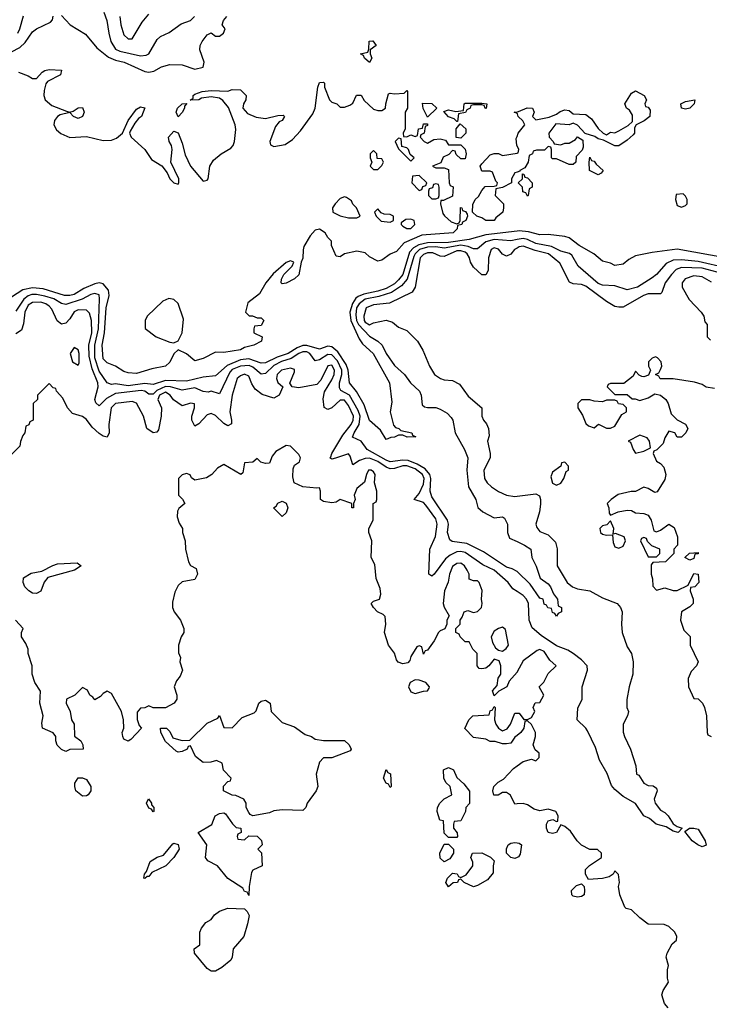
# Model space of a CAD drawing. Header units: inches. Extents: x 2380053 to 2584298, y 380219 to 546618.
# Tile 395 of 656: x 2547609 to 2550924, y 410784 to 415514. Entities that reach past the tile are written whole.
import ezdxf

# ---------------------------------------------------------------- set-up
doc = ezdxf.new("R2010")
doc.units = ezdxf.units.IN
doc.header["$MEASUREMENT"] = 0
doc.layers.add('C5441', color=7, linetype='Continuous')
doc.layers.add('C5451', color=7, linetype='Continuous')

msp = doc.modelspace()

# ---------------------------------------------------------------- linework, layer by layer
at = {"layer": 'C5441', "color": 2}
for points, elevation in [([(2547483.8, 415316.2), (2547610, 415380.4), (2547635.5, 415404.5), (2547670, 415456.3), (2547690, 415470.6), (2547757, 415503), (2547766, 415514), (2547770, 415531.3)], 18), ([(2547599.5, 415450), (2547609.6, 415470), (2547626.5, 415533.5)], 22), ([(2547810, 415534.8), (2547851.3, 415490), (2547925.2, 415445.2), (2547979.9, 415379.9), (2548035.1, 415335.1), (2548070, 415319.6), (2548110.2, 415310.2), (2548210, 415265.3), (2548230, 415262.4), (2548253, 415267), (2548290, 415288), (2548330, 415299.3), (2548390, 415297.3), (2548450, 415277.3), (2548490, 415286), (2548495.1, 415310), (2548475.1, 415370), (2548476, 415390), (2548485.2, 415410), (2548510, 415441), (2548530, 415451), (2548550, 415434.8), (2548570, 415434.8), (2548589, 415450), (2548596, 415470), (2548582, 415490), (2548588.7, 415510), (2548604, 415530)], 18), ([(2548012.7, 415550), (2548028.4, 415510), (2548036.5, 415450), (2548047, 415410), (2548070, 415372.7), (2548090, 415362.8), (2548190, 415341.3), (2548216.3, 415343.7), (2548230, 415350.8), (2548270, 415418.8), (2548286.2, 415433.8), (2548327.2, 415452.8), (2548384.8, 415495.2), (2548430, 415511), (2548449, 415530)], 22), ([(2548090.5, 415529.5), (2548094.9, 415490), (2548110, 415441), (2548130, 415422.8), (2548150, 415422.8), (2548197.5, 415502.5), (2548230, 415541)], 26), ([(2547602.8, 415262.8), (2547650, 415244.7), (2547670, 415231.3), (2547690, 415231.3), (2547717.2, 415262.8), (2547730, 415271), (2547750, 415274.8), (2547810, 415271.3), (2547804.7, 415250), (2547742.8, 415217.2), (2547734.2, 415205.8), (2547726, 415174), (2547725.5, 415150), (2547730.7, 415130), (2547762.8, 415102.8), (2547834.4, 415074.4), (2547850, 415070.8), (2547865.6, 415074.4), (2547890, 415091), (2547910, 415092), (2547918, 415070), (2547911.3, 415050), (2547890, 415039), (2547868, 415050), (2547850, 415068), (2547802.5, 415057.5), (2547790, 415049.2), (2547776.3, 415030), (2547773, 415010), (2547784.9, 414984.9), (2547807.2, 414967.2), (2547850, 414948.5), (2547930, 414953.4), (2548010, 414934), (2548050, 414936), (2548074.2, 414945.8), (2548102.9, 414970), (2548129.5, 415030.5), (2548170, 415084.7), (2548190, 415096), (2548210, 415091.3), (2548194.8, 415050), (2548179.8, 415040.2), (2548162, 415018), (2548140.4, 414979.6), (2548136.3, 414970), (2548144.9, 414950), (2548210.4, 414890), (2548242.9, 414842.9), (2548292.5, 414812.5), (2548318, 414778), (2548331, 414750), (2548350, 414731), (2548370, 414724.7), (2548374, 414730), (2548374.5, 414750), (2548336, 414830), (2548342, 414890), (2548339.3, 414910), (2548326.6, 414930), (2548323.7, 414950), (2548350, 414978.8), (2548370.7, 414970.7), (2548390, 414922), (2548404.7, 414864.7), (2548430, 414811), (2548490, 414738.8), (2548510, 414742.8), (2548515.1, 414750), (2548522.9, 414810), (2548541, 414839), (2548577, 414870), (2548623.1, 414896.9), (2548635.1, 414910), (2548642, 414930), (2548647.3, 414987.3), (2548645.1, 415010), (2548611.9, 415091.9), (2548585.4, 415125.4), (2548570, 415137.2), (2548530, 415144.5), (2548482.8, 415137.2), (2548470, 415129.4), (2548428, 415128), (2548442, 415138), (2548442, 415150), (2548450, 415156), (2548486, 415170), (2548530, 415174.9), (2548609.3, 415170.7), (2548630, 415178.8), (2548670, 415178), (2548698, 415150), (2548696, 415130), (2548684.7, 415110), (2548681, 415090), (2548703.7, 415063.7), (2548746.3, 415046.3), (2548790, 415040.4), (2548850, 415054.8), (2548875.3, 415055.3), (2548882, 415050), (2548871, 415030), (2548856.8, 415023.2), (2548839.3, 415000.7), (2548810.6, 414930), (2548814, 414914), (2548830, 414905.5), (2548885.1, 414914.9), (2548921, 414939), (2548958.9, 414981.1), (2549018.6, 415061.4), (2549029.3, 415090), (2549042, 415190), (2549050, 415212), (2549070, 415214), (2549074, 415210), (2549074, 415190), (2549098, 415130), (2549110, 415118), (2549134, 415110), (2549150, 415094), (2549170, 415094), (2549196.4, 415103.6), (2549210, 415114), (2549228.8, 415151.1), (2549250, 415152), (2549265.4, 415125.4), (2549310, 415084.7), (2549330, 415078), (2549350, 415078), (2549368, 415090), (2549368.7, 415110), (2549382, 415158), (2549390, 415162), (2549410, 415158), (2549458, 415162), (2549470, 415174), (2549474, 415170), (2549474, 415090), (2549462, 415070), (2549462, 414990), (2549452, 414970), (2549454, 414954), (2549470, 414952), (2549490, 414962), (2549510, 414954), (2549522, 414958), (2549526, 414990), (2549546, 414994), (2549550, 415014), (2549570, 415014), (2549570, 415006), (2549558, 415002), (2549554, 414970), (2549538, 414962), (2549534, 414950), (2549554, 414930), (2549570, 414922), (2549600.4, 414939.6), (2549630, 414942), (2549655.3, 414935.3), (2549670, 414914), (2549730, 414914), (2549750, 414892), (2549756, 414870), (2549750, 414846), (2549730, 414846), (2549707.3, 414867.3), (2549702, 414882), (2549690, 414886), (2549672.7, 414867.3), (2549645.4, 414854.6), (2549632.7, 414827.3), (2549594, 414810), (2549610, 414802), (2549650, 414802), (2549670, 414794), (2549674, 414730), (2549678, 414718), (2549692, 414712), (2549690, 414666), (2549646, 414646), (2549634, 414646), (2549632, 414630), (2549643.6, 414583.6), (2549651.3, 414571.3), (2549683.6, 414543.6), (2549710, 414534), (2549722, 414538), (2549726, 414550), (2549727.3, 414612.7), (2549734, 414610), (2549738, 414598), (2549752.7, 414592.7), (2549759.6, 414579.6), (2549762, 414570), (2549754, 414550), (2549738, 414542), (2549734, 414530), (2549714, 414526), (2549712, 414510), (2549692, 414490), (2549541.4, 414478.6), (2549457.3, 414442.7), (2549419.8, 414400.2), (2549390, 414388.7), (2549350, 414359), (2549330, 414354), (2549290, 414375.3), (2549270, 414394), (2549230, 414402), (2549171, 414389), (2549150, 414375.3), (2549130, 414378), (2549108, 414430), (2549108, 414450), (2549090, 414468), (2549078, 414490), (2549050, 414508), (2549030, 414504), (2549004.5, 414475.5), (2548975.3, 414424.7), (2548970.9, 414409.1), (2548970.7, 414369.3), (2548962, 414350), (2548950, 414288), (2548930.7, 414269.3), (2548890, 414248.7), (2548870, 414246), (2548866, 414250), (2548867.3, 414267.3), (2548878, 414290), (2548918, 414330), (2548926, 414350), (2548910, 414355.3), (2548890, 414348), (2548827.1, 414292.9), (2548791.3, 414250), (2548762, 414198), (2548705.4, 414154.6), (2548694, 414110), (2548712, 414092), (2548728, 414092), (2548750, 414082), (2548770, 414082), (2548782, 414070), (2548770, 414046), (2548738, 414042), (2548734, 414030), (2548734, 414010), (2548774, 413990), (2548772, 413970), (2548734, 413950), (2548690, 413939), (2548670, 413927.8), (2548590, 413915.3), (2548550, 413917.2), (2548490, 413886), (2548450, 413875.3), (2548410, 413909.2), (2548370, 413928.7), (2548350, 413908.7), (2548330, 413869), (2548310, 413849.2), (2548243.4, 413836.6), (2548170, 413815.1), (2548130, 413818), (2548110, 413824.5), (2548070, 413849.4), (2548030, 413866.6), (2548010, 413885.2), (2548004.5, 413950), (2548016.4, 414010), (2548023.8, 414130), (2548039.2, 414190), (2548035.7, 414215.7), (2548010, 414245.1), (2547990, 414249.8), (2547970, 414245.3), (2547916.4, 414223.6), (2547870, 414193.7), (2547850, 414188.9), (2547824, 414190), (2547721.2, 414221.2), (2547670, 414226.2), (2547623, 414217), (2547570, 414182)], 14), ([(2550000, 415063), (2549986, 415070), (2550000, 415071.8)], 14), ([(2550000, 414907.8), (2549999, 414910), (2549996.4, 414943.6), (2550000, 414953.5)], 14), ([(2550000, 414781.3), (2549990, 414778), (2549974, 414750), (2549974, 414730), (2549930, 414708), (2549898, 414702), (2549894, 414670), (2549934, 414630), (2549934, 414610), (2549932, 414590), (2549898, 414562), (2549890, 414549.2), (2549849.5, 414549.5), (2549830, 414562), (2549806, 414570), (2549786, 414590), (2549787.3, 414627.3), (2549798, 414650), (2549814.6, 414665.4), (2549830, 414694), (2549847.3, 414712.7), (2549890, 414714), (2549902, 414718), (2549906, 414730), (2549898, 414738), (2549882, 414782), (2549870, 414786), (2549830, 414786), (2549822, 414810), (2549830, 414822), (2549870, 414864.7), (2549890, 414871.3), (2549910, 414871.3), (2549930, 414862), (2550000, 414873.1)], 14), ([(2550000, 414499.1), (2549850, 414480.7), (2549770, 414457.6), (2549670, 414444.2), (2549570, 414442.9), (2549527.1, 414432.9), (2549501.8, 414418.2), (2549483.2, 414396.8), (2549450.3, 414290.3), (2549430, 414263.9), (2549410, 414246), (2549370, 414223.7), (2549330.1, 414209.9), (2549263.5, 414196.5), (2549235.4, 414184.6), (2549224.2, 414175.8), (2549208.7, 414151.3), (2549195.5, 414110), (2549200.2, 414070), (2549241.3, 413981.3), (2549257.4, 413957.4), (2549308, 413910), (2549387.3, 413770), (2549397.3, 413677.3), (2549390.6, 413630), (2549406, 413566), (2549415.3, 413555.3), (2549432, 413550), (2549441, 413541), (2549494, 413530), (2549498, 413518), (2549514, 413510), (2549471.2, 413508.9), (2549450, 413518), (2549430, 413518), (2549410, 413508), (2549392.7, 413507.3), (2549370, 413498), (2549342.7, 413542.7), (2549290, 413589.3), (2549264.4, 413664.4), (2549228.1, 413728.1), (2549193.6, 413770), (2549187.2, 413830), (2549178.1, 413858.1), (2549138.8, 413918.8), (2549110, 413942), (2549090, 413945.3), (2549050, 413931.5), (2548990, 413949.1), (2548970, 413948.4), (2548942.2, 413937.8), (2548898.7, 413910), (2548847.3, 413892.7), (2548790, 413865.6), (2548770, 413863.9), (2548710, 413884.5), (2548670, 413880.2), (2548606.9, 413853.1), (2548550, 413804.2), (2548490, 413797.6), (2548410, 413777.2), (2548310, 413780.3), (2548250, 413762.2), (2548210, 413767.2), (2548130, 413755.8), (2548070, 413764.4), (2548050, 413762.4), (2548030, 413769.3), (2547990, 413825.1), (2547969.3, 413890), (2547970.6, 413950), (2547987.8, 414030), (2547993.1, 414173.1), (2547990, 414192.7), (2547970, 414198.9), (2547950, 414194.5), (2547908.7, 414171.3), (2547830, 414146), (2547810, 414150.9), (2547773.2, 414173.2), (2547730, 414186.9), (2547690, 414194.5), (2547666.6, 414193.4), (2547650, 414188), (2547627.8, 414172.2), (2547590, 414113.6)], 18), ([(2550000, 414457.6), (2549970, 414451.8), (2549890, 414458.1), (2549850, 414447), (2549810, 414414), (2549790, 414414), (2549764.7, 414424.7), (2549730, 414430.4), (2549650, 414417.5), (2549610, 414422.8), (2549570, 414421.2), (2549530.3, 414410), (2549509.6, 414390.3), (2549503.1, 414376.9), (2549471.9, 414268.1), (2549444.6, 414235.4), (2549395.6, 414204.4), (2549336.1, 414183.9), (2549270, 414171.7), (2549240.2, 414150), (2549228.8, 414130), (2549224.3, 414095.7), (2549228.8, 414070), (2549238.4, 414050), (2549290, 413994.3), (2549330.3, 413970.3), (2549351.5, 413951.5), (2549370.4, 413910), (2549410, 413853.4), (2549458.8, 413810), (2549487.3, 413770), (2549530.7, 413730), (2549538.8, 413710), (2549544, 413664), (2549554.8, 413654.8), (2549570, 413650.8), (2549610, 413650.6), (2549630, 413643.8), (2549664.2, 413624.2), (2549683.4, 413603.4), (2549690.5, 413590), (2549702, 413530), (2549747, 413450), (2549763.7, 413410), (2549758.8, 413350), (2549766.7, 413270), (2549802, 413210), (2549810.6, 413170.6), (2549836, 413150), (2549890, 413120.7), (2549930, 413126), (2549939.1, 413119.1), (2549953.4, 413090), (2549954, 413050), (2549963.8, 413023.8), (2550000, 413006.8)], 22), ([(2550000, 414417.4), (2549988, 414410), (2549970, 414388.7), (2549950, 414379), (2549930, 414388.7), (2549910, 414411.8), (2549890, 414417.6), (2549874.8, 414410), (2549863, 414370), (2549861, 414310), (2549850, 414288), (2549830, 414288.7), (2549790, 414325.2), (2549775.6, 414350), (2549771.2, 414370), (2549759.7, 414390), (2549750, 414397.6), (2549730, 414404.1), (2549710, 414404.4), (2549650, 414376.9), (2549630, 414378.9), (2549595, 414395), (2549570, 414394.6), (2549550, 414386.6), (2549533.4, 414370), (2549510.4, 414229.6), (2549494.9, 414205.1), (2549386.7, 414153.3), (2549310, 414145.1), (2549274, 414130), (2549263.7, 414090), (2549264.6, 414070), (2549270, 414061.6), (2549291.1, 414048.9), (2549310, 414057.3), (2549370.7, 414070.7), (2549401.4, 414061.4), (2549430, 414038), (2549470, 414022), (2549522, 413970), (2549546.4, 413926.4), (2549578.8, 413850), (2549602.8, 413810), (2549632, 413790), (2549650, 413784), (2549690, 413780.7), (2549723.5, 413763.5), (2549765.2, 413705.2), (2549831.3, 413650), (2549831.3, 413610), (2549838, 413590), (2549853.2, 413573.2), (2549862.8, 413550), (2549865.4, 413514.6), (2549858, 413490), (2549870.8, 413430), (2549870.8, 413410), (2549840.7, 413350), (2549843, 413310), (2549855.5, 413290), (2549877.3, 413270), (2549910, 413248), (2549950, 413230.5), (2549990, 413223.7), (2550000, 413224.9)], 26), ([(2550000, 412863.7), (2549976.6, 412876.6), (2549950, 412883.6), (2549838, 412958), (2549757.8, 412997.8), (2549688, 413008), (2549676.2, 413016.2), (2549665.4, 413050), (2549669.7, 413090), (2549665.1, 413110), (2549590, 413222.7), (2549581.5, 413250), (2549585, 413310), (2549581.2, 413330), (2549557.4, 413357.4), (2549519.8, 413379.8), (2549476.9, 413396.9), (2549450, 413398.7), (2549390, 413389.8), (2549370, 413397.7), (2549279.3, 413450), (2549249.7, 413489.7), (2549208.5, 413508.4), (2549216.4, 413530), (2549241.2, 413570), (2549246.3, 413610), (2549236.8, 413636.8), (2549193.8, 413710), (2549152.2, 413732.2), (2549145.5, 413745.5), (2549147, 413770), (2549157.7, 413810), (2549157, 413830), (2549136.2, 413876.2), (2549110, 413903.7), (2549090, 413905.3), (2549050, 413880.4), (2549030, 413876.2), (2549003.1, 413910), (2548990, 413918.2), (2548970, 413919.5), (2548950, 413911.3), (2548913.8, 413886.2), (2548868.2, 413871.8), (2548830, 413852.9), (2548790, 413815.1), (2548770, 413811.3), (2548730, 413844.5), (2548712.7, 413852.7), (2548669.6, 413850.4), (2548630, 413833.2), (2548618.6, 413821.4), (2548570, 413717.2), (2548530, 413729.3), (2548514.4, 413725.6), (2548490, 413728.2), (2548450, 413745.3), (2548390, 413734.5), (2548333.2, 413750), (2548310, 413751.8), (2548267.6, 413732.4), (2548250, 413715.6), (2548230, 413715.8), (2548210.5, 413730.5), (2548192.2, 413732.2), (2548070, 413718.8), (2548025.4, 413694.6), (2547990, 413659.3), (2547974, 413674), (2547969.7, 413690), (2547985.6, 413750), (2547985, 413770), (2547956.7, 413836.7), (2547942.8, 413897.2), (2547941.1, 413950), (2547955, 414010), (2547954, 414070), (2547943.8, 414103.8), (2547930, 414119.6), (2547890, 414120.5), (2547870, 414111.6), (2547850, 414077.2), (2547830, 414056), (2547810, 414052.3), (2547788.3, 414068.3), (2547763.3, 414123.3), (2547750, 414138.7), (2547734.5, 414150), (2547710, 414157.6), (2547670, 414156), (2547650, 414142.9), (2547633.7, 414110), (2547626.3, 414053.7), (2547616.9, 414023.1), (2547590, 414004.5)], 22), ([(2550000, 412767.3), (2549980.1, 412780.1), (2549957.2, 412810), (2549890.5, 412870.5), (2549835.5, 412895.5), (2549750, 412955), (2549730, 412959.3), (2549710, 412957.2), (2549678.2, 412941.8), (2549656.2, 412923.8), (2549601, 412850), (2549590, 412841.2), (2549575.3, 412850), (2549580.7, 412970), (2549607.7, 413032.3), (2549616.4, 413090), (2549610, 413116.2), (2549562.1, 413182.1), (2549550, 413194.3), (2549505.2, 413210), (2549530, 413238), (2549550, 413283), (2549553.7, 413310), (2549544.8, 413330), (2549510, 413356.8), (2549470, 413371.8), (2549450, 413371.8), (2549410, 413358.5), (2549390, 413357.1), (2549370, 413364.5), (2549330, 413392.1), (2549290, 413408), (2549270, 413406.8), (2549242.9, 413397.1), (2549210, 413375.3), (2549198, 413418), (2549190, 413429.2), (2549127.2, 413407.2), (2549110, 413403.7), (2549099, 413410), (2549105.4, 413414.6), (2549109.6, 413430), (2549161.7, 413518.3), (2549202.2, 413570), (2549212.7, 413590), (2549213.6, 413610), (2549190, 413660.5), (2549170, 413686.9), (2549150, 413686.6), (2549110, 413649.6), (2549090, 413642), (2549071.9, 413651.9), (2549067, 413693), (2549073.4, 413726.6), (2549110, 413784.9), (2549120.5, 413810), (2549123, 413830), (2549110, 413855.1), (2549090, 413851.8), (2549056.7, 413783.3), (2549037.5, 413762.5), (2548950, 413746), (2548918, 413750), (2548908, 413768), (2548930, 413822), (2548930, 413834), (2548910, 413840.9), (2548867.7, 413830), (2548846.4, 413810), (2548843.8, 413790), (2548850, 413771.3), (2548874, 413750), (2548856, 413710), (2548830, 413696), (2548774.5, 413714.5), (2548740.1, 413740.1), (2548724.2, 413764.2), (2548710, 413801.2), (2548690, 413811.2), (2548670, 413802.7), (2548654.8, 413790), (2548630.7, 413710), (2548619.5, 413630), (2548627.7, 413590), (2548626.8, 413573.2), (2548610, 413563.7), (2548590, 413574.5), (2548550, 413612.7), (2548530, 413622.7), (2548510, 413616), (2548470, 413572.7), (2548450, 413562), (2548436, 413590), (2548437, 413610), (2548449.2, 413650), (2548448.7, 413668.7), (2548430, 413672.3), (2548390, 413659.3), (2548347.7, 413687.7), (2548331.6, 413710), (2548310, 413724.8), (2548281.2, 413710), (2548272.6, 413690), (2548290.6, 413650), (2548288.6, 413610), (2548275.6, 413544.4), (2548267.5, 413532.5), (2548250, 413529.4), (2548219.3, 413550), (2548204.5, 413610), (2548170, 413672.7), (2548150, 413679.5), (2548070, 413671.1), (2548048.8, 413650), (2548037.3, 413570), (2548038.8, 413530), (2548030, 413509), (2548010, 413514), (2547990, 413526), (2547956.6, 413556.6), (2547930, 413594), (2547910, 413608), (2547863.1, 413623.1), (2547838, 413650), (2547816.4, 413696.4), (2547786, 413730), (2547782, 413742), (2547770, 413746), (2547750, 413766), (2547694, 413710), (2547694, 413690), (2547674, 413670), (2547674, 413590), (2547658, 413582), (2547652.7, 413567.3), (2547638, 413562), (2547634, 413530), (2547623.6, 413516.4), (2547612.7, 413487.3), (2547610, 413466), (2547570, 413426)], 26), ([(2550000, 412380.6), (2549999.8, 412380.2), (2549962.8, 412337.2), (2549950.8, 412309.2), (2549911.6, 412288.4), (2549890, 412266), (2549882, 412290), (2549904, 412316), (2549909.3, 412350.7), (2549922, 412370), (2549922, 412410), (2549913.6, 412433.6), (2549890, 412442), (2549864.7, 412410), (2549850, 412399), (2549830, 412395.3), (2549818, 412398), (2549808, 412410), (2549808, 412470), (2549788, 412490), (2549770, 412526), (2549750, 412526), (2549726, 412550), (2549722, 412562), (2549706, 412570), (2549706, 412590), (2549726, 412610), (2549726, 412630), (2549736.4, 412643.6), (2549746, 412670), (2549764, 412676), (2549790, 412666), (2549810, 412670.8), (2549829.2, 412690), (2549832.3, 412710), (2549829.2, 412730.8), (2549832.7, 412772.7), (2549818, 412810), (2549810, 412818), (2549790, 412818), (2549770, 412826), (2549769.3, 412850), (2549759.5, 412870), (2549746.6, 412890), (2549730, 412902.9), (2549710, 412902.4), (2549690, 412886.6), (2549674.4, 412850), (2549668.2, 412811.8), (2549650.8, 412770), (2549644.9, 412710), (2549650, 412692), (2549674, 412650), (2549662, 412630), (2549662, 412610), (2549652.7, 412587.3), (2549630, 412578), (2549622, 412570), (2549602, 412530), (2549570, 412486), (2549558, 412482), (2549550, 412466), (2549542, 412502), (2549530, 412506), (2549518, 412502), (2549490, 412455.3), (2549484.9, 412435.1), (2549475.6, 412424.4), (2549450, 412419.7), (2549427.9, 412427.9), (2549419.6, 412439.6), (2549411.2, 412471.1), (2549381.2, 412510), (2549362.7, 412570), (2549369.6, 412610), (2549366.6, 412646.6), (2549357, 412657), (2549329.2, 412670), (2549309, 412690), (2549299, 412710), (2549310, 412721), (2549338, 412730), (2549345.6, 412754.4), (2549341.5, 412781.5), (2549322.7, 412830), (2549316.4, 412896.4), (2549298, 412930), (2549302, 413010), (2549288, 413050), (2549288, 413070), (2549308, 413110), (2549308, 413190), (2549322, 413198), (2549326, 413210), (2549326, 413250), (2549315.3, 413290), (2549317.2, 413330), (2549310, 413342), (2549298, 413350), (2549286, 413350), (2549276, 413330), (2549267.1, 413292.9), (2549230, 413262), (2549216, 413230), (2549222, 413210), (2549214, 413190), (2549214, 413170), (2549206, 413170), (2549206, 413190), (2549150, 413208.7), (2549130, 413197.2), (2549110, 413192.7), (2549070, 413199), (2549055.3, 413210), (2549055.3, 413250), (2549050, 413266), (2549036.9, 413263.1), (2548970, 413269.6), (2548928.7, 413290), (2548922, 413318), (2548924, 413356), (2548930, 413374), (2548954, 413390), (2548958, 413410), (2548950, 413426), (2548910, 413466), (2548890, 413468), (2548839.8, 413440.2), (2548822.8, 413417.2), (2548810, 413384), (2548790, 413382), (2548768.8, 413388.9), (2548750, 413406), (2548730, 413388), (2548690, 413386), (2548682, 413338), (2548671.3, 413328.7), (2548590, 413378), (2548559.6, 413360.4), (2548532, 413330), (2548506.4, 413313.6), (2548450, 413302), (2548434, 413314), (2548428.4, 413328.4), (2548410, 413334), (2548390, 413328), (2548372, 413310), (2548372, 413230), (2548391, 413211), (2548402, 413190), (2548373.7, 413166.3), (2548367.5, 413152.5), (2548366.4, 413126.4), (2548375.2, 413095.2), (2548390.8, 413070), (2548391, 413051), (2548404.7, 413010), (2548406, 412970), (2548421, 412910), (2548430, 412892), (2548457.3, 412877.3), (2548462.8, 412850), (2548450, 412825.2), (2548390, 412814), (2548370, 412795.3), (2548355.3, 412764.7), (2548343.5, 412716.5), (2548342.8, 412690), (2548350.8, 412670), (2548381, 412630), (2548398, 412590), (2548398, 412570), (2548384.7, 412550), (2548372, 412510), (2548372.7, 412472.7), (2548382, 412450), (2548378, 412430), (2548392, 412390), (2548379.8, 412360.2), (2548362, 412338), (2548352, 412310), (2548364.7, 412270), (2548364.7, 412250), (2548352, 412230), (2548310, 412208.7), (2548250, 412208.7), (2548230, 412218), (2548210, 412208), (2548190, 412206), (2548172.7, 412187.3), (2548172.7, 412152.7), (2548183.6, 412123.6), (2548194, 412110), (2548143.6, 412056.4), (2548130, 412048.7), (2548110, 412058), (2548104, 412070), (2548102, 412090), (2548108.7, 412110), (2548108, 412150), (2548098, 412190), (2548050, 412278), (2548030, 412288), (2548010, 412278), (2547996.9, 412263.1), (2547970, 412246), (2547960.4, 412260.4), (2547946, 412270), (2547934, 412294), (2547910, 412306), (2547874, 412270), (2547834, 412250), (2547832, 412230), (2547851.2, 412191.1), (2547858, 412150), (2547871.3, 412130), (2547872.7, 412072.7), (2547902, 412050), (2547912, 412030), (2547914, 412010), (2547850, 412008), (2547830, 411998), (2547810, 412008), (2547789.1, 412029.1), (2547782, 412050), (2547782, 412070), (2547770, 412088), (2547718, 412110), (2547715.3, 412135.3), (2547720.9, 412170), (2547706, 412230), (2547708.7, 412288.7), (2547682, 412330), (2547669, 412370), (2547668.7, 412410), (2547649.2, 412469.2), (2547648.7, 412490), (2547638, 412518), (2547618, 412550), (2547618, 412570), (2547626, 412590), (2547588.7, 412630)], 30), ([(2550000, 412075.9), (2549990, 412068), (2549970, 412038), (2549950, 412035.3), (2549930, 412035.3), (2549894, 412046), (2549870, 412046), (2549850, 412058), (2549790, 412066), (2549748.4, 412108.4), (2549768, 412150), (2549788, 412170), (2549866, 412174), (2549870, 412194), (2549882, 412198), (2549890, 412214), (2549894, 412210), (2549892, 412150), (2549898, 412130), (2549910.9, 412110.9), (2549930, 412098), (2549953.2, 412106.8), (2549968.7, 412130), (2549990, 412182), (2550000, 412182)], 30), ([(2550000, 411746.7), (2549990, 411746), (2549968.8, 411788.9), (2549950, 411802), (2549930, 411802), (2549908.7, 411788.7), (2549889, 411789), (2549884, 411810), (2549889, 411831), (2549909, 411851), (2549934.6, 411865.4), (2549983.2, 411916.8), (2550000, 411929.2)], 30), ([(2550000, 411489.5), (2549990, 411484), (2549969.3, 411489.3), (2549948.7, 411510), (2549948.8, 411531.1), (2549958, 411550), (2549970, 411558), (2549990, 411561), (2550000, 411559.5)], 30)]:
    msp.add_lwpolyline(points, dxfattribs=dict(at, elevation=elevation))
for points, elevation in [([(2549290, 415308), (2549266, 415330), (2549262, 415342), (2549248, 415350), (2549282, 415358), (2549287.3, 415372.7), (2549288.4, 415411.6), (2549307.3, 415412.7), (2549322, 415390), (2549294, 415370), (2549294, 415350), (2549302, 415330)], 14), ([(2548370, 415048), (2548361.2, 415070), (2548366.6, 415090), (2548390, 415110.8), (2548412, 415112), (2548401, 415099), (2548401, 415090), (2548390, 415068.7)], 14), ([(2549570, 415046), (2549548.4, 415088.4), (2549546, 415114), (2549590, 415112), (2549614, 415090)], 14), ([(2549852, 415088), (2549846, 415090), (2549842, 415102), (2549830, 415106), (2549790, 415106), (2549778, 415102), (2549774, 415090), (2549758, 415082), (2549751.6, 415068.4), (2549718, 415062), (2549714, 415026), (2549710, 415026), (2549698, 415038), (2549670, 415048), (2549647.3, 415072.7), (2549670, 415082), (2549706, 415074), (2549742, 415078), (2549746, 415110), (2549750, 415114), (2549830, 415114), (2549854, 415110)], 14), ([(2549730, 414946), (2549708, 414948), (2549708, 414990), (2549726, 415014), (2549754, 414990), (2549754, 414970)], 14), ([(2549430, 414946), (2549414, 414930), (2549430, 414894), (2549490, 414834), (2549506, 414850), (2549486, 414866), (2549478, 414890), (2549470, 414898), (2549446, 414906), (2549442, 414942)], 14), ([(2549310, 414886), (2549294, 414870), (2549294, 414850), (2549302, 414830), (2549294, 414810), (2549310, 414794), (2549330, 414794), (2549350, 414814), (2549358, 414830), (2549350, 414846), (2549327.3, 414847.3), (2549326, 414870)], 14), ([(2549530, 414766), (2549498, 414762), (2549494, 414730), (2549530, 414694), (2549542, 414698), (2549547.3, 414712.7), (2549562, 414718), (2549566, 414730)], 14), ([(2549610, 414726), (2549598, 414722), (2549592.7, 414707.3), (2549578, 414702), (2549574, 414690), (2549574, 414670), (2549582, 414662), (2549590, 414654), (2549610, 414654), (2549622, 414658), (2549626, 414670), (2549626, 414710), (2549622, 414722)], 14), ([(2549170, 414664), (2549150, 414655.3), (2549124.7, 414630), (2549112, 414610), (2549114, 414590), (2549150, 414571.3), (2549190, 414562), (2549230, 414562), (2549246, 414570), (2549228, 414610), (2549210, 414628), (2549204, 414644), (2549180.2, 414660.2)], 14), ([(2549330, 414606), (2549314, 414590), (2549322, 414570), (2549346.4, 414546.4), (2549390, 414542), (2549406, 414550), (2549406, 414570), (2549390, 414578), (2549360.4, 414580.4), (2549347.3, 414587.3)], 14), ([(2549490, 414555.3), (2549465.4, 414554.6), (2549442, 414538), (2549442, 414530), (2549450, 414522), (2549470, 414512), (2549490, 414512), (2549508, 414530), (2549506, 414550)], 14), ([(2548325.2, 414174.8), (2548297.3, 414162.7), (2548221, 414090), (2548211.3, 414070), (2548211.6, 414031.6), (2548264.7, 413990), (2548330, 413964.7), (2548350, 413962), (2548370, 413972), (2548389.3, 414010.7), (2548395.6, 414075.6), (2548371.2, 414151.2), (2548350, 414169.4)], 14), ([(2547870, 413939), (2547851.3, 413910), (2547862, 413870), (2547890, 413854), (2547894, 413866), (2547894.5, 413910), (2547890, 413928)], 26), ([(2548870, 413128), (2548828.7, 413170), (2548842, 413178), (2548850, 413191.3), (2548870, 413202), (2548890, 413192), (2548898, 413170), (2548890, 413146)], 30), ([(2547690, 412757), (2547670, 412759.7), (2547652.3, 412770), (2547633.6, 412790), (2547625.1, 412810), (2547626.6, 412833.4), (2547664.2, 412855.8), (2547715.3, 412864.7), (2547767.2, 412892.8), (2547790, 412899.5), (2547885.4, 412905.4), (2547904.7, 412890), (2547872, 412870), (2547744.7, 412835.3), (2547727.1, 412812.9), (2547710, 412769.2)], 26), ([(2549930, 412595.3), (2549910, 412589.3), (2549890, 412576), (2549876.3, 412550), (2549881.6, 412521.6), (2549896.3, 412496.3), (2549910, 412484.7), (2549930, 412481), (2549947, 412493), (2549959.3, 412510), (2549945.2, 412585.2)], 30), ([(2549510, 412343), (2549486, 412330), (2549478.4, 412310), (2549490, 412286), (2549510, 412277.1), (2549550, 412288.4), (2549569.5, 412290.5), (2549577.6, 412302.4), (2549579.5, 412310), (2549562, 412330), (2549530, 412341.7)], 34), ([(2548970, 411715.3), (2548870, 411719), (2548830, 411714), (2548810, 411704), (2548730, 411688.7), (2548716.4, 411696.4), (2548710, 411706), (2548698, 411730), (2548698, 411750), (2548686, 411770), (2548647.3, 411787.3), (2548630, 411788), (2548588, 411810), (2548588.4, 411831.6), (2548610, 411854), (2548622, 411858), (2548626, 411870), (2548588.4, 411908.4), (2548582, 411942), (2548555.3, 411955.3), (2548527.3, 411947.3), (2548490, 411946), (2548454, 411974), (2548430, 412026), (2548418, 412022), (2548414, 412010), (2548390, 411998), (2548370, 411995.3), (2548360.2, 412000.2), (2548310, 412046), (2548288, 412090), (2548286, 412110), (2548314, 412110), (2548330, 412094), (2548344.7, 412064.7), (2548350, 412062), (2548390, 412051.3), (2548427.3, 412052.7), (2548510, 412134), (2548562, 412158), (2548568.8, 412171.1), (2548590, 412114), (2548630, 412112), (2548677.5, 412162.5), (2548736.3, 412183.7), (2548745.6, 412194.4), (2548758, 412230), (2548770, 412240.5), (2548790, 412245.5), (2548812.7, 412230), (2548818, 412190), (2548870, 412137.1), (2548930, 412117.1), (2548980.9, 412080.9), (2549012, 412070), (2549030, 412058), (2549070, 412051.3), (2549170, 412050.7), (2549192, 412030), (2549202, 412010), (2549198, 412002), (2549110, 411968.7), (2549070, 411968), (2549050, 411948), (2549034.8, 411890), (2549042.8, 411830), (2549034.8, 411810), (2548990.8, 411750), (2548984.7, 411730)], 30), ([(2549390, 411826), (2549382, 411842), (2549370, 411846), (2549358, 411870), (2549370, 411912), (2549378, 411898), (2549391.2, 411891.1), (2549394, 411830)], 30), ([(2549670, 411586), (2549650, 411606), (2549646, 411666), (2549629.1, 411669.1), (2549615.3, 411710), (2549618, 411730), (2549629.2, 411750.8), (2549650, 411771.3), (2549686, 411790), (2549678, 411830), (2549658, 411850), (2549648, 411870), (2549646, 411910), (2549670, 411922), (2549694, 411910), (2549710, 411874), (2549743.6, 411843.6), (2549771.6, 411808.4), (2549771.6, 411748.4), (2549754, 411730), (2549752, 411710), (2549730, 411666), (2549698, 411662), (2549694, 411650), (2549694, 411630), (2549712.7, 411607.3), (2549714, 411590), (2549710, 411586)], 30), ([(2547910, 411783.7), (2547879.3, 411810), (2547873.2, 411830), (2547874, 411846), (2547890, 411872), (2547910, 411872), (2547930, 411864.7), (2547950.8, 411830.8), (2547950.7, 411809.3), (2547938, 411790), (2547930, 411786)], 30), ([(2548250, 411708), (2548242, 411722), (2548230, 411726), (2548218, 411750), (2548228.4, 411771.6), (2548242, 411750), (2548242, 411742), (2548254, 411730), (2548254, 411710)], 30), ([(2548690, 411574), (2548710, 411594), (2548750, 411592), (2548771.6, 411571.6), (2548774, 411550), (2548754, 411530), (2548771.6, 411511.6), (2548774, 411450), (2548730, 411428), (2548723.5, 411416.5), (2548712, 411350), (2548710, 411306), (2548702, 411322), (2548690, 411326), (2548682, 411342), (2548610, 411388.7), (2548559, 411450), (2548512.9, 411472.9), (2548501.2, 411490), (2548508.7, 411550), (2548466, 411610), (2548532.9, 411647.1), (2548549.2, 411690), (2548570, 411701), (2548590, 411704.7), (2548598.8, 411698.8), (2548631.6, 411651.6), (2548650, 411634), (2548672, 411630), (2548674, 411610), (2548658, 411602), (2548654, 411590), (2548658, 411578)], 30), ([(2548210, 411388.7), (2548206, 411390), (2548208, 411410), (2548218, 411422), (2548235.3, 411470), (2548269.3, 411490.7), (2548299.3, 411500.7), (2548344.7, 411555.3), (2548350, 411558), (2548370, 411552), (2548374.8, 411530), (2548350, 411488.7), (2548311.3, 411450), (2548243.5, 411416.5), (2548230, 411398), (2548222, 411398)], 30), ([(2549650, 411468), (2549630, 411486), (2549629, 411510), (2549650, 411554), (2549670, 411554), (2549694, 411530), (2549694, 411510), (2549676.9, 411483.1)], 30), ([(2549790, 411348.7), (2549746, 411370), (2549730, 411386), (2549718, 411382), (2549714, 411370), (2549692.7, 411367.3), (2549670, 411348), (2549658, 411370), (2549666, 411390), (2549690, 411414), (2549711.6, 411411.6), (2549718, 411398), (2549730, 411394), (2549754.6, 411405.4), (2549788, 411450), (2549787.3, 411467.3), (2549778, 411490), (2549786, 411510), (2549830, 411511.3), (2549871.6, 411491.6), (2549890, 411474), (2549884.7, 411450), (2549884.7, 411415.3), (2549857.3, 411382.7), (2549810, 411354)], 30), ([(2548530, 410944), (2548510, 410955.3), (2548448.7, 411030), (2548448, 411050), (2548475.3, 411070), (2548475.3, 411130), (2548482, 411150), (2548503.1, 411176.9), (2548530, 411192), (2548545.6, 411214.4), (2548570, 411231), (2548610, 411246), (2548690, 411242), (2548702, 411230), (2548711.3, 411210), (2548704.7, 411170), (2548686, 411110), (2548634.8, 411050), (2548630.8, 411010), (2548623.5, 410996.5), (2548579.8, 410960.2), (2548550, 410944)], 30)]:
    msp.add_lwpolyline(points, close=True, dxfattribs=dict(at, elevation=elevation))
at = {"layer": 'C5451', "color": 2}
for points, elevation in [([(2550000, 415071.8), (2550007.3, 415072.7), (2550049, 415091), (2550074, 415090), (2550082, 415070), (2550074, 415050), (2550090, 415034), (2550154.6, 415045.4), (2550190, 415061), (2550206.6, 415073.4), (2550230, 415081), (2550250, 415078), (2550270, 415062), (2550330, 415058.8), (2550358, 415038), (2550390, 414992), (2550414, 414970), (2550430, 414962), (2550450, 414974), (2550470, 414971.3), (2550490, 414981), (2550533.6, 415006.4), (2550555.3, 415024.7), (2550555.3, 415055.3), (2550540.4, 415080.4), (2550526, 415090), (2550518, 415110), (2550550, 415162), (2550570, 415172), (2550611.3, 415150), (2550622, 415130), (2550614, 415110), (2550618, 415098), (2550630, 415094), (2550639.6, 415079.6), (2550638, 415050), (2550610.8, 415029.2), (2550572, 415010), (2550564.7, 414995.3), (2550564.7, 414970), (2550558.8, 414961.2), (2550530, 414935.3), (2550490, 414908.7), (2550470, 414908.7), (2550416.4, 414936.4), (2550390, 414942), (2550374, 414954), (2550328, 414968), (2550290, 415008), (2550270, 415018), (2550250.8, 415009.2), (2550186, 415014), (2550152, 414970), (2550154, 414950), (2550174, 414930), (2550178, 414918), (2550210, 414914), (2550230, 414922), (2550250, 414922), (2550280.4, 414939.6), (2550290, 414952), (2550316, 414936), (2550318, 414902), (2550312.7, 414887.3), (2550283.6, 414856.4), (2550282, 414830), (2550270, 414818), (2550250, 414818), (2550190, 414846), (2550170, 414846), (2550166, 414850), (2550166, 414890), (2550162, 414902), (2550150, 414906), (2550132, 414888), (2550092.7, 414887.3), (2550078, 414882), (2550074, 414870), (2550058, 414862), (2550054, 414830), (2550038, 414802), (2550014, 414790), (2550014, 414786), (2550000, 414781.3)], 14), ([(2550000, 414953.5), (2550006, 414970), (2550038, 415010), (2550028.4, 415028.4), (2550006, 415050), (2550002, 415062), (2550000, 415063)], 14), ([(2550000, 414873.1), (2550006, 414874), (2550008, 414890), (2550000, 414907.8)], 14), ([(2551010, 414368), (2550770, 414411.6), (2550650, 414396), (2550570, 414379.5), (2550537.1, 414362.9), (2550510, 414339.3), (2550470, 414334), (2550450, 414345.2), (2550410, 414354), (2550369.3, 414389.3), (2550299, 414430), (2550250, 414466), (2550230, 414472.7), (2550150, 414482), (2550110, 414480.7), (2550054.8, 414494.8), (2550010, 414500.4), (2550000, 414499.1)], 18), ([(2551010, 414321), (2550870, 414352.2), (2550790, 414361.1), (2550750, 414359.2), (2550716.9, 414343.1), (2550670.4, 414290), (2550650, 414274.5), (2550579.1, 414230), (2550530, 414216.3), (2550470, 414235.6), (2550410, 414238.7), (2550390, 414246.4), (2550293.3, 414330), (2550263.1, 414383.1), (2550251.4, 414391.4), (2550210, 414402.8), (2550164.9, 414425), (2550090, 414439.4), (2550050, 414459), (2550030, 414463.4), (2550000, 414457.6)], 22), ([(2551010, 414288.7), (2550890, 414321.3), (2550790, 414324.2), (2550765.2, 414314.8), (2550742, 414290), (2550712.4, 414250), (2550696.4, 414203.6), (2550690, 414197.2), (2550630, 414197.7), (2550607.3, 414190), (2550510, 414132.7), (2550490, 414132.7), (2550470, 414137.2), (2550430, 414161.2), (2550330, 414233.6), (2550310, 414242), (2550270, 414245.2), (2550252.7, 414252.7), (2550205.4, 414345.4), (2550151.6, 414390), (2550086.3, 414406.3), (2550030, 414426.9), (2550010, 414423.5), (2550000, 414417.4)], 26), ([(2550934.1, 414254.2), (2550890, 414278.7), (2550850, 414284.2), (2550807.7, 414270), (2550793.4, 414250), (2550793.4, 414230), (2550827.3, 414170), (2550884.7, 414110), (2550898, 414090), (2550903.6, 414063.6), (2550914, 414050), (2550914, 413990), (2550930, 413974)], 30), ([(2550950, 413742), (2550910, 413748.7), (2550890, 413762), (2550853.6, 413773.6), (2550750, 413788.7), (2550688.4, 413788.4), (2550682, 413802), (2550666, 413810), (2550682, 413818), (2550690, 413834), (2550695.3, 413850), (2550693.2, 413870), (2550675.3, 413890), (2550666, 413894), (2550650, 413888), (2550632, 413870), (2550631.3, 413850), (2550642, 413830), (2550632.7, 413807.3), (2550610, 413798), (2550600.4, 413800.4), (2550587.3, 413807.3), (2550570, 413826), (2550558, 413802), (2550512.7, 413767.3), (2550450, 413766), (2550438, 413762), (2550434, 413750), (2550470, 413714), (2550530, 413714), (2550552.7, 413692.7), (2550567.3, 413692.7), (2550590, 413684.7), (2550630, 413698), (2550663.1, 413716.9), (2550690, 413711.3), (2550714.8, 413690), (2550726, 413670), (2550741.4, 413621.4), (2550770, 413591.3), (2550810, 413571.3), (2550821, 413550), (2550810.9, 413529.1), (2550790, 413508.7), (2550769, 413509), (2550758, 413530), (2550730, 413538), (2550710, 413506), (2550702, 413478), (2550672.7, 413447.3), (2550658, 413442), (2550654, 413430), (2550670, 413394), (2550690, 413382), (2550705.4, 413365.4), (2550716, 413330), (2550710, 413306), (2550674.4, 413245.6), (2550663.1, 413243.1), (2550630, 413262), (2550610, 413268), (2550570, 413248), (2550548, 413248), (2550486.8, 413233.2), (2550452, 413210), (2550434, 413190), (2550442, 413170), (2550443.6, 413143.6), (2550450, 413134), (2550486, 413150), (2550530, 413158.8), (2550550, 413156), (2550570, 413144.7), (2550610, 413142), (2550630, 413134), (2550644.7, 413110), (2550658, 413058), (2550670, 413054), (2550690, 413062), (2550730, 413091.3), (2550755.3, 413075.3), (2550771, 413030), (2550772, 412990), (2550754, 412970), (2550754, 412950), (2550714, 412910), (2550652.7, 412907.3), (2550644.7, 412895.3), (2550644.7, 412850), (2550651.6, 412828.4), (2550652.7, 412792.7), (2550670, 412774), (2550710, 412784.7), (2550750, 412771.3), (2550770, 412772), (2550822, 412798), (2550850, 412854), (2550870.7, 412850.7), (2550874, 412810), (2550854, 412790), (2550834, 412786), (2550832, 412770), (2550846, 412730), (2550846, 412710), (2550830, 412694), (2550791.3, 412670), (2550786, 412630), (2550802, 412582), (2550831.6, 412551.6), (2550832, 412510), (2550871, 412430), (2550862, 412410), (2550836.9, 412383.1), (2550822, 412350), (2550824.7, 412310), (2550850, 412254), (2550871.2, 412251.1), (2550892, 412230), (2550902, 412210), (2550911.3, 412170), (2550914, 412090), (2550918, 412078), (2550934, 412070)], 30), ([(2550000, 413224.9), (2550090, 413236.3), (2550107.5, 413227.5), (2550113, 413210), (2550112.5, 413187.5), (2550108, 413150), (2550090.8, 413090), (2550094.4, 413074.4), (2550110, 413056), (2550150, 413038.8), (2550184.9, 413004.9), (2550192.8, 412972.8), (2550192.7, 412890), (2550240.5, 412810), (2550266.8, 412790), (2550290, 412779.3), (2550350, 412770.5), (2550410, 412736.3), (2550482, 412710), (2550498, 412690), (2550504.7, 412670), (2550502, 412610), (2550506, 412570), (2550530, 412502), (2550551, 412470), (2550558.8, 412430), (2550556.3, 412370), (2550539.3, 412310), (2550528.2, 412248.2), (2550527.7, 412210), (2550536, 412190), (2550531, 412170), (2550510.8, 412130), (2550510.9, 412090.9), (2550516, 412070), (2550544.7, 412010), (2550571.3, 411930), (2550574, 411890), (2550584.7, 411884.7), (2550610, 411846), (2550630, 411836), (2550653.7, 411833.7), (2550670, 411822), (2550674, 411810), (2550658.8, 411770), (2550664, 411750), (2550690, 411716), (2550710, 411706), (2550726, 411690), (2550750.6, 411650.6), (2550770, 411638), (2550794, 411630), (2550774, 411610), (2550750, 411615.3), (2550716.5, 411636.5), (2550669.5, 411649.5), (2550636.6, 411676.6), (2550610, 411689.3), (2550570, 411749.2), (2550510, 411782), (2550470, 411815.3), (2550454.8, 411834.8), (2550433.3, 411893.3), (2550396.2, 411956.2), (2550377.7, 412017.7), (2550338.6, 412098.6), (2550331.2, 412111.1), (2550289.2, 412150), (2550292.5, 412207.5), (2550312.7, 412250), (2550312.3, 412310), (2550338.9, 412390), (2550337.4, 412410), (2550310, 412438.4), (2550270, 412469.5), (2550244.7, 412484.7), (2550190, 412506.6), (2550115.7, 412555.7), (2550073.2, 412593.2), (2550057.6, 412630), (2550054.2, 412710), (2550045.4, 412730), (2550030, 412748), (2550000, 412767.3)], 26), ([(2550000, 413006.8), (2550036, 412990), (2550066, 412970), (2550070.7, 412930), (2550091.2, 412888.9), (2550111, 412831), (2550150, 412804.7), (2550161, 412790), (2550175.3, 412755.3), (2550194, 412730), (2550198, 412698), (2550214, 412690), (2550214, 412670), (2550198, 412662), (2550190, 412648), (2550182, 412662), (2550170, 412666), (2550166, 412686), (2550148.4, 412688.4), (2550142, 412702), (2550130, 412706), (2550126, 412730), (2550110, 412735.3), (2550062.9, 412802.9), (2550002.4, 412862.4), (2550000, 412863.7)], 22), ([(2550000, 412182), (2550010, 412182), (2550032.7, 412152.7), (2550050, 412152), (2550070, 412162), (2550086, 412190), (2550078, 412210), (2550087.3, 412232.7), (2550110, 412234), (2550128, 412270), (2550106, 412310), (2550128.4, 412331.6), (2550150, 412374), (2550188, 412410), (2550158, 412438), (2550130, 412479), (2550110, 412488.7), (2550096.9, 412483.1), (2550030, 412434), (2550000, 412380.6)], 30), ([(2550000, 411929.2), (2550030, 411951.3), (2550070, 411962), (2550090, 411954), (2550106, 411970), (2550106, 411990), (2550087.3, 412007.3), (2550078, 412030), (2550089, 412070), (2550089, 412090), (2550070, 412128), (2550050, 412146), (2550038, 412142), (2550032, 412110), (2550018, 412090), (2550000, 412075.9)], 30), ([(2550727.3, 410767.3), (2550708.4, 410788.4), (2550695.3, 410830), (2550702, 410850), (2550728.7, 410890), (2550724, 410910), (2550724, 410950), (2550728.7, 410970), (2550717.2, 411010), (2550721.2, 411030), (2550745.2, 411074.8), (2550767.3, 411092.7), (2550768, 411110), (2550758, 411130), (2550730, 411158), (2550707.3, 411167.3), (2550630, 411168.7), (2550590, 411199), (2550550, 411238), (2550524, 411244), (2550518, 411250), (2550494, 411310), (2550488, 411350), (2550493.2, 411370), (2550487.3, 411407.3), (2550470, 411426), (2550462, 411410), (2550442.8, 411397.2), (2550410.8, 411389.2), (2550343.1, 411383.1), (2550328.8, 411408.9), (2550329, 411431), (2550348.8, 411451.1), (2550406, 411490), (2550406, 411510), (2550387.3, 411527.3), (2550350, 411528), (2550310, 411548), (2550289, 411569), (2550256.5, 411616.5), (2550230, 411638), (2550210, 411646), (2550190, 411608.7), (2550170, 411604), (2550149.2, 411609.2), (2550141.2, 411630), (2550141.2, 411650), (2550150, 411664.7), (2550172, 411672), (2550190, 411662), (2550196.4, 411663.6), (2550198, 411690), (2550186, 411710), (2550150, 411722), (2550110, 411714), (2550082, 411722), (2550050, 411742), (2550030, 411748.7), (2550000, 411746.7)], 30), ([(2550000, 411559.5), (2550010, 411558), (2550022, 411550), (2550014.4, 411505.6), (2550006.8, 411493.2), (2550000, 411489.5)], 30)]:
    msp.add_lwpolyline(points, dxfattribs=dict(at, elevation=elevation))
for points, elevation in [([(2550810, 415084), (2550790, 415089), (2550788, 415110), (2550810, 415121), (2550854, 415130), (2550852, 415110), (2550830, 415089)], 14), ([(2550390, 414769), (2550348.7, 414790), (2550346, 414830), (2550350, 414854), (2550358, 414838), (2550370, 414834), (2550379.6, 414819.6), (2550414, 414790), (2550403.6, 414776.4)], 14), ([(2550050, 414666), (2550042, 414682), (2550027.3, 414687.3), (2550026, 414710), (2550006, 414730), (2550026, 414750), (2550026, 414774), (2550032.7, 414772.7), (2550038, 414758), (2550050, 414754), (2550072, 414730), (2550072, 414710), (2550058, 414702), (2550054, 414670)], 14), ([(2550798, 414678), (2550765.4, 414674.6), (2550762, 414650), (2550770, 414622), (2550790, 414614), (2550810, 414622), (2550818, 414630), (2550818, 414650), (2550810, 414666)], 18), ([(2550350, 413688.7), (2550310, 413688), (2550292, 413670), (2550292, 413650), (2550314.4, 413614.4), (2550330, 413574), (2550343.6, 413563.6), (2550370, 413554), (2550390.9, 413570.9), (2550430, 413552), (2550450, 413552), (2550470, 413562), (2550503.1, 413616.9), (2550526, 413630), (2550526, 413650), (2550510, 413666), (2550488.4, 413668.4), (2550482, 413682), (2550470, 413686), (2550430, 413686), (2550410, 413678), (2550370, 413682)], 30), ([(2550590, 413519), (2550534, 413490), (2550545.4, 413485.4), (2550558, 413450), (2550570, 413432), (2550610, 413442), (2550642, 413458), (2550637.2, 413490), (2550625.6, 413505.6)], 30), ([(2550230, 413388), (2550214, 413386), (2550211.2, 413368.9), (2550170, 413341.2), (2550162, 413318), (2550170, 413288), (2550190, 413278.4), (2550210, 413287.7), (2550225.1, 413310), (2550236.5, 413343.5), (2550248, 413350), (2550248, 413370)], 30), ([(2550450, 413106), (2550432, 413088), (2550410, 413082), (2550398, 413070), (2550401, 413050), (2550410, 413042.8), (2550430, 413038), (2550459.6, 413039.6), (2550462, 413002), (2550470, 412982), (2550490, 412976), (2550510, 412984.7), (2550522, 413010), (2550515.3, 413030), (2550474, 413046), (2550462, 413042), (2550466, 413070)], 30), ([(2550610, 413026), (2550598, 413022), (2550594, 413010), (2550630, 412934), (2550670, 412934), (2550686, 412950), (2550686, 412970), (2550647.3, 412987.3), (2550627.3, 413007.3), (2550622, 413022)], 30), ([(2550830, 412918), (2550806, 412930), (2550828.8, 412951.1), (2550870, 412954), (2550870, 412948), (2550854, 412946), (2550850, 412926)], 30), ([(2550890, 411541.2), (2550869, 411550), (2550842.7, 411570), (2550806, 411614), (2550829.1, 411630.9), (2550850, 411631), (2550870, 411624.7), (2550904.7, 411570), (2550910, 411548)], 26), ([(2550290, 411299), (2550270, 411304), (2550264, 411310), (2550262, 411330), (2550285.2, 411354.8), (2550310, 411362), (2550322, 411350), (2550324.7, 411330), (2550322, 411310), (2550310, 411302)], 30)]:
    msp.add_lwpolyline(points, close=True, dxfattribs=dict(at, elevation=elevation))

doc.saveas('drawing.dxf')
